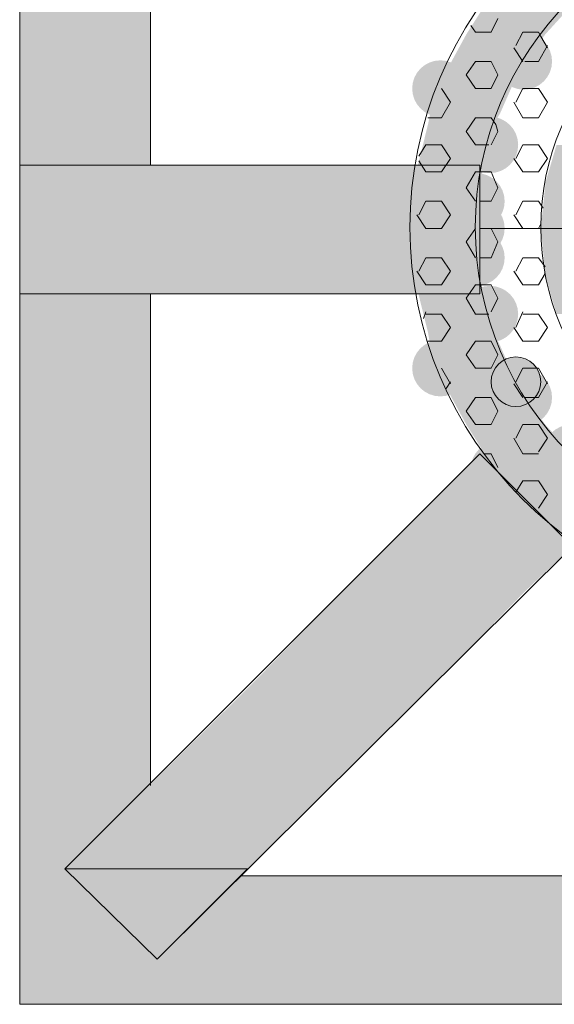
# Model space of a CAD drawing. Extents: x 3940905 to 4145695, y 925352 to 1109797.
# Tile 346 of 656: x 3984768 to 3984889, y 1099755 to 1099977. Entities that reach past the tile are written whole.
import ezdxf

# ---------------------------------------------------------------- set-up
doc = ezdxf.new("R2010")
doc.units = 0
doc.header["$LTSCALE"] = 750
doc.header["$MEASUREMENT"] = 0
doc.layers.add('CKD Equipments', color=252, linetype='CONTINUOUS', lineweight=0)

msp = doc.modelspace()

# ---------------------------------------------------------------- hatches: boundary and pattern name
at = {"layer": 'CKD Equipments', "true_color": 0xffffff}
h = msp.add_hatch(color=7, dxfattribs=at)
h.paths.add_polyline_path([(3984767.95, 1099944.57), (3984797.46, 1100055.49), (3984767.95, 1100055.49)])
h.paths.add_polyline_path([(3984797.46, 1099944.57), (3984767.95, 1099944.57), (3984797.46, 1100055.49)])
at = {"layer": 'CKD Equipments', "true_color": 0x808080}
h = msp.add_hatch(color=8, dxfattribs=at)
h.paths.add_polyline_path([(3984886.5, 1099974.09), (3984872.25, 1099979.68), (3984891.59, 1099979.68)])
h.paths.add_polyline_path([(3984868.69, 1099974.09), (3984886.5, 1099974.09), (3984872.25, 1099979.68)])
h = msp.add_hatch(color=8, dxfattribs=at)
h.paths.add_polyline_path([(3984882.43, 1099968.49), (3984868.69, 1099974.09), (3984886.5, 1099974.09)])
h.paths.add_polyline_path([(3984865.64, 1099968.49), (3984882.43, 1099968.49), (3984868.69, 1099974.09)])
h = msp.add_hatch(color=8, dxfattribs=at)
edge = h.paths.add_edge_path(flags=16)
edge.add_arc((3984881.67, 1099967.98), 6.36, 0, 360)
h = msp.add_hatch(color=8, dxfattribs=at)
edge = h.paths.add_edge_path(flags=16)
edge.add_arc((3984862.84, 1099961.87), 6.36, 0, 360)
h = msp.add_hatch(color=8, dxfattribs=at)
h.paths.add_polyline_path([(3984879.89, 1099964.42), (3984865.64, 1099968.49), (3984882.43, 1099968.49)])
h.paths.add_polyline_path([(3984863.6, 1099964.42), (3984879.89, 1099964.42), (3984865.64, 1099968.49)])
h = msp.add_hatch(color=8, dxfattribs=at)
h.paths.add_polyline_path([(3984876.32, 1099956.28), (3984863.6, 1099964.42), (3984879.89, 1099964.42)])
h.paths.add_polyline_path([(3984860.55, 1099956.28), (3984876.32, 1099956.28), (3984863.6, 1099964.42)])
h = msp.add_hatch(color=8, dxfattribs=at)
h.paths.add_polyline_path([(3984874.8, 1099953.73), (3984860.55, 1099956.28), (3984876.32, 1099956.28)])
h.paths.add_polyline_path([(3984860.04, 1099953.73), (3984874.8, 1099953.73), (3984860.55, 1099956.28)])
h = msp.add_hatch(color=8, dxfattribs=at)
edge = h.paths.add_edge_path(flags=16)
edge.add_arc((3984874.03, 1099949.15), 6.36, 0, 360)
h = msp.add_hatch(color=8, dxfattribs=at)
h.paths.add_polyline_path([(3984872.25, 1099943.56), (3984860.04, 1099953.73), (3984874.8, 1099953.73)])
h.paths.add_polyline_path([(3984857.5, 1099943.56), (3984872.25, 1099943.56), (3984860.04, 1099953.73)])
h = msp.add_hatch(color=8, dxfattribs=at)
h.paths.add_polyline_path([(3984892.61, 1099940.5), (3984889.04, 1099949.15), (3984895.15, 1099949.15)])
h.paths.add_polyline_path([(3984886.5, 1099940.5), (3984892.61, 1099940.5), (3984889.04, 1099949.15)])
h = msp.add_hatch(color=8, dxfattribs=at)
h.paths.add_polyline_path([(3984767.95, 1099915.57), (3984819.85, 1099944.57), (3984767.95, 1099944.57)])
h.paths.add_polyline_path([(3984819.85, 1099915.57), (3984767.95, 1099915.57), (3984819.85, 1099944.57)])
at = {"layer": 'CKD Equipments', "true_color": 0xff0000}
h = msp.add_hatch(color=1, dxfattribs=at)
h.paths.add_polyline_path([(3984819.85, 1099915.57), (3984871.74, 1099944.57), (3984819.85, 1099944.57)])
h.paths.add_polyline_path([(3984871.74, 1099915.57), (3984819.85, 1099915.57), (3984871.74, 1099944.57)])
at = {"layer": 'CKD Equipments', "true_color": 0x808080}
h = msp.add_hatch(color=8, dxfattribs=at)
h.paths.add_polyline_path([(3984872.25, 1099942.03), (3984857.5, 1099943.56), (3984872.25, 1099943.56)])
h.paths.add_polyline_path([(3984857.5, 1099942.03), (3984872.25, 1099942.03), (3984857.5, 1099943.56)])
h = msp.add_hatch(color=8, dxfattribs=at)
edge = h.paths.add_edge_path(flags=16)
edge.add_arc((3984870.98, 1099936.43), 6.36, 0, 360)
h = msp.add_hatch(color=8, dxfattribs=at)
h.paths.add_polyline_path([(3984871.24, 1099930.33), (3984857.5, 1099942.03), (3984872.25, 1099942.03)])
h.paths.add_polyline_path([(3984856.48, 1099930.33), (3984871.24, 1099930.33), (3984857.5, 1099942.03)])
h = msp.add_hatch(color=8, dxfattribs=at)
h.paths.add_polyline_path([(3984891.59, 1099930.33), (3984886.5, 1099939.99), (3984892.61, 1099939.99)])
h.paths.add_polyline_path([(3984885.48, 1099930.33), (3984891.59, 1099930.33), (3984886.5, 1099939.99)])
h = msp.add_hatch(color=8, dxfattribs=at)
h.paths.add_polyline_path([(3984892.61, 1099939.99), (3984886.5, 1099940.5), (3984892.61, 1099940.5)])
h.paths.add_polyline_path([(3984886.5, 1099939.99), (3984892.61, 1099939.99), (3984886.5, 1099940.5)])
h = msp.add_hatch(color=8, dxfattribs=at)
edge = h.paths.add_edge_path(flags=16)
edge.add_arc((3984870.98, 1099930.33), 6.36, 0, 360)
h = msp.add_hatch(color=8, dxfattribs=at)
h.paths.add_polyline_path([(3984872.25, 1099918.12), (3984856.48, 1099930.33), (3984871.24, 1099930.33)])
h.paths.add_polyline_path([(3984857.5, 1099918.12), (3984872.25, 1099918.12), (3984856.48, 1099930.33)])
h = msp.add_hatch(color=8, dxfattribs=at)
edge = h.paths.add_edge_path(flags=16)
edge.add_arc((3984870.98, 1099923.71), 6.36, 0, 360)
h = msp.add_hatch(color=8, dxfattribs=at)
h.paths.add_polyline_path([(3984892.61, 1099920.15), (3984885.48, 1099930.33), (3984891.59, 1099930.33)])
h.paths.add_polyline_path([(3984886.5, 1099920.15), (3984892.61, 1099920.15), (3984885.48, 1099930.33)])
h = msp.add_hatch(color=8, dxfattribs=at)
h.paths.add_polyline_path([(3984892.61, 1099919.64), (3984886.5, 1099920.15), (3984892.61, 1099920.15)])
h.paths.add_polyline_path([(3984886.5, 1099919.64), (3984892.61, 1099919.64), (3984886.5, 1099920.15)])
h = msp.add_hatch(color=8, dxfattribs=at)
h.paths.add_polyline_path([(3984872.25, 1099917.1), (3984857.5, 1099918.12), (3984872.25, 1099918.12)])
h.paths.add_polyline_path([(3984857.5, 1099917.1), (3984872.25, 1099917.1), (3984857.5, 1099918.12)])
h = msp.add_hatch(color=8, dxfattribs=at)
h.paths.add_polyline_path([(3984895.15, 1099910.99), (3984886.5, 1099919.64), (3984892.61, 1099919.64)])
h.paths.add_polyline_path([(3984889.04, 1099910.99), (3984895.15, 1099910.99), (3984886.5, 1099919.64)])
at = {"layer": 'CKD Equipments', "true_color": 0xffffff}
h = msp.add_hatch(color=7, dxfattribs=at)
h.paths.add_polyline_path([(3984767.95, 1099804.65), (3984797.46, 1099915.57), (3984767.95, 1099915.57)])
h.paths.add_polyline_path([(3984797.46, 1099804.65), (3984767.95, 1099804.65), (3984797.46, 1099915.57)])
at = {"layer": 'CKD Equipments', "true_color": 0x808080}
h = msp.add_hatch(color=8, dxfattribs=at)
h.paths.add_polyline_path([(3984874.8, 1099906.92), (3984857.5, 1099917.1), (3984872.25, 1099917.1)])
h.paths.add_polyline_path([(3984860.04, 1099906.92), (3984874.8, 1099906.92), (3984857.5, 1099917.1)])
h = msp.add_hatch(color=8, dxfattribs=at)
edge = h.paths.add_edge_path(flags=16)
edge.add_arc((3984874.03, 1099910.99), 6.36, 0, 360)
h = msp.add_hatch(color=8, dxfattribs=at)
h.paths.add_polyline_path([(3984876.32, 1099903.87), (3984860.04, 1099906.92), (3984874.8, 1099906.92)])
h.paths.add_polyline_path([(3984860.55, 1099903.87), (3984876.32, 1099903.87), (3984860.04, 1099906.92)])
h = msp.add_hatch(color=8, dxfattribs=at)
edge = h.paths.add_edge_path(flags=16)
edge.add_arc((3984862.84, 1099898.78), 6.36, 0, 360)
h = msp.add_hatch(color=8, dxfattribs=at)
h.paths.add_polyline_path([(3984879.89, 1099895.73), (3984860.55, 1099903.87), (3984876.32, 1099903.87)])
h.paths.add_polyline_path([(3984863.6, 1099895.73), (3984879.89, 1099895.73), (3984860.55, 1099903.87)])
h = msp.add_hatch(color=8, dxfattribs=at)
edge = h.paths.add_edge_path(flags=16)
edge.add_arc((3984879.89, 1099895.73), 5.6, 0, 360)
h = msp.add_hatch(color=8, dxfattribs=at)
edge = h.paths.add_edge_path(flags=16)
edge.add_arc((3984881.67, 1099892.17), 6.36, 0, 360)
h = msp.add_hatch(color=8, dxfattribs=at)
h.paths.add_polyline_path([(3984882.43, 1099891.66), (3984863.6, 1099895.73), (3984879.89, 1099895.73)])
h.paths.add_polyline_path([(3984865.64, 1099891.66), (3984882.43, 1099891.66), (3984863.6, 1099895.73)])
h = msp.add_hatch(color=8, dxfattribs=at)
h.paths.add_polyline_path([(3984886.5, 1099886.06), (3984865.64, 1099891.66), (3984882.43, 1099891.66)])
h.paths.add_polyline_path([(3984868.69, 1099886.06), (3984886.5, 1099886.06), (3984865.64, 1099891.66)])
h = msp.add_hatch(color=8, dxfattribs=at)
h.paths.add_polyline_path([(3984891.59, 1099880.46), (3984868.69, 1099886.06), (3984886.5, 1099886.06)])
h.paths.add_polyline_path([(3984872.25, 1099880.46), (3984891.59, 1099880.46), (3984868.69, 1099886.06)])
h = msp.add_hatch(color=8, dxfattribs=at)
edge = h.paths.add_edge_path(flags=16)
edge.add_arc((3984892.35, 1099879.7), 6.35, 0, 360)
h = msp.add_hatch(color=8, dxfattribs=at)
edge = h.paths.add_edge_path(flags=16)
edge.add_arc((3984875.82, 1099876.14), 6.11, 0, 360)
h = msp.add_hatch(color=8, dxfattribs=at)
h.paths.add_polyline_path([(3984894.13, 1099876.9), (3984872.25, 1099880.46), (3984891.59, 1099880.46)])
h.paths.add_polyline_path([(3984874.8, 1099876.9), (3984894.13, 1099876.9), (3984872.25, 1099880.46)])
at = {"layer": 'CKD Equipments', "true_color": 0xff0000}
h = msp.add_hatch(color=1, dxfattribs=at)
h.paths.add_polyline_path([(3984892.61, 1099858.58), (3984850.88, 1099858.58), (3984871.74, 1099879.45)])
h.paths.add_polyline_path([(3984840.71, 1099848.41), (3984892.61, 1099858.58), (3984850.88, 1099858.58)])
h.paths.add_polyline_path([(3984881.92, 1099848.41), (3984840.71, 1099848.41), (3984892.61, 1099858.58)])
at = {"layer": 'CKD Equipments', "true_color": 0x808080}
h = msp.add_hatch(color=8, dxfattribs=at)
h.paths.add_polyline_path([(3984903.29, 1099870.29), (3984874.8, 1099876.9), (3984894.13, 1099876.9)])
h.paths.add_polyline_path([(3984880.9, 1099870.29), (3984903.29, 1099870.29), (3984874.8, 1099876.9)])
h = msp.add_hatch(color=8, dxfattribs=at)
edge = h.paths.add_edge_path(flags=16)
edge.add_arc((3984884.47, 1099867.23), 6.61, 0, 360)
h = msp.add_hatch(color=8, dxfattribs=at)
h.paths.add_polyline_path([(3984903.8, 1099869.78), (3984880.9, 1099870.29), (3984903.29, 1099870.29)])
h.paths.add_polyline_path([(3984880.9, 1099869.78), (3984903.8, 1099869.78), (3984880.9, 1099870.29)])
h = msp.add_hatch(color=8, dxfattribs=at)
h.paths.add_polyline_path([(3984913.98, 1099864.18), (3984880.9, 1099869.78), (3984903.8, 1099869.78)])
h.paths.add_polyline_path([(3984887.52, 1099864.18), (3984913.98, 1099864.18), (3984880.9, 1099869.78)])
h = msp.add_hatch(color=8, dxfattribs=at)
h.paths.add_polyline_path([(3984922.63, 1099861.13), (3984887.52, 1099864.18), (3984913.98, 1099864.18)])
h.paths.add_polyline_path([(3984890.57, 1099861.13), (3984922.63, 1099861.13), (3984887.52, 1099864.18)])
h = msp.add_hatch(color=8, dxfattribs=at)
h.paths.add_polyline_path([(3984861.57, 1099827.55), (3984820.35, 1099827.55), (3984840.71, 1099848.41)])
h.paths.add_polyline_path([(3984778.12, 1099785.82), (3984861.57, 1099827.55), (3984820.35, 1099827.55)])
h.paths.add_polyline_path([(3984819.34, 1099785.82), (3984778.12, 1099785.82), (3984861.57, 1099827.55)])
at = {"layer": 'CKD Equipments', "true_color": 0xff0000}
h = msp.add_hatch(color=1, dxfattribs=at)
h.paths.add_polyline_path([(3984861.57, 1099827.55), (3984881.92, 1099848.41), (3984840.71, 1099848.41)])
h.paths.add_polyline_path([(3984881.92, 1099848.41), (3984861.57, 1099827.55)], flags=16)
at = {"layer": 'CKD Equipments', "true_color": 0xffffff}
h = msp.add_hatch(color=7, dxfattribs=at)
h.paths.add_polyline_path([(3984767.95, 1099785.82), (3984797.46, 1099804.65), (3984767.95, 1099804.65)])
h.paths.add_polyline_path([(3984778.12, 1099785.82), (3984767.95, 1099785.82), (3984797.46, 1099804.65)])
h = msp.add_hatch(color=7, dxfattribs=at)
h.paths.add_polyline_path([(3984767.95, 1099765.47), (3984778.12, 1099785.82), (3984767.95, 1099785.82)])
h.paths.add_polyline_path([(3984798.98, 1099765.47), (3984767.95, 1099765.47), (3984778.12, 1099785.82)])
h = msp.add_hatch(color=7, dxfattribs=at)
h.paths.add_polyline_path([(3984798.98, 1099765.47), (3984928.73, 1099784.3), (3984817.81, 1099784.3)])
h.paths.add_polyline_path([(3984928.73, 1099765.47), (3984798.98, 1099765.47), (3984928.73, 1099784.3)])
h = msp.add_hatch(color=7, dxfattribs=at)
h.paths.add_polyline_path([(3984767.95, 1099755.3), (3984928.73, 1099765.47), (3984767.95, 1099765.47)])
h.paths.add_polyline_path([(3984928.73, 1099755.3), (3984767.95, 1099755.3), (3984928.73, 1099765.47)])

# ---------------------------------------------------------------- linework, layer by layer
at = {"layer": 'CKD Equipments', "color": 8, "true_color": 0x808080}
for p, q in [((3984767.95, 1099755.3), (3984767.95, 1100105.36)), ((3984797.46, 1099944.57), (3984797.46, 1100055.49)), ((3984875.82, 1099977.65), (3984874.29, 1099974.59)), ((3984869.71, 1099976.12), (3984870.73, 1099974.59)), ((3984874.29, 1099974.59), (3984870.73, 1099974.59)), ((3984881.41, 1099974.59), (3984879.89, 1099971.54)), ((3984884.97, 1099974.59), (3984881.41, 1099974.59)), ((3984884.97, 1099974.59), (3984885.48, 1099973.58)), ((3984885.48, 1099973.58), (3984887.01, 1099971.03)), ((3984879.38, 1099971.03), (3984881.41, 1099967.98)), ((3984887.01, 1099971.54), (3984884.97, 1099967.98)), ((3984870.73, 1099967.98), (3984868.69, 1099964.93)), ((3984874.29, 1099967.98), (3984870.73, 1099967.98)), ((3984874.29, 1099967.98), (3984875.82, 1099964.93)), ((3984884.97, 1099967.98), (3984881.92, 1099967.98)), ((3984868.69, 1099964.93), (3984870.73, 1099961.87)), ((3984875.82, 1099964.93), (3984874.29, 1099961.87)), ((3984863.09, 1099961.87), (3984865.13, 1099958.82)), ((3984874.29, 1099961.87), (3984870.73, 1099961.87)), ((3984881.41, 1099961.87), (3984879.89, 1099958.82)), ((3984884.97, 1099961.87), (3984881.41, 1099961.87)), ((3984884.97, 1099961.87), (3984887.01, 1099958.82)), ((3984865.13, 1099958.82), (3984863.09, 1099955.26)), ((3984879.38, 1099958.82), (3984881.41, 1099955.26)), ((3984887.01, 1099958.82), (3984884.97, 1099955.26)), ((3984863.09, 1099955.26), (3984860.04, 1099955.26)), ((3984870.73, 1099955.26), (3984868.69, 1099952.21)), ((3984874.29, 1099955.26), (3984870.73, 1099955.26)), ((3984874.29, 1099955.26), (3984875.31, 1099953.73)), ((3984875.31, 1099953.73), (3984875.82, 1099952.21)), ((3984884.97, 1099955.26), (3984881.41, 1099955.26)), ((3984868.69, 1099952.21), (3984870.73, 1099949.15)), ((3984875.82, 1099952.21), (3984874.29, 1099949.15)), ((3984859.53, 1099949.15), (3984858.01, 1099946.61)), ((3984863.09, 1099949.15), (3984859.53, 1099949.15)), ((3984863.09, 1099949.15), (3984865.13, 1099946.1)), ((3984873.78, 1099949.15), (3984870.73, 1099949.15)), ((3984881.41, 1099949.15), (3984879.89, 1099946.1)), ((3984884.97, 1099949.15), (3984881.41, 1099949.15)), ((3984884.97, 1099949.15), (3984887.01, 1099946.1)), ((3984767.95, 1099915.57), (3984767.95, 1099944.57)), ((3984767.95, 1099944.57), (3984871.74, 1099944.57)), ((3984858.01, 1099945.59), (3984859.53, 1099943.05)), ((3984865.13, 1099946.1), (3984863.09, 1099943.05)), ((3984871.74, 1099944.57), (3984871.74, 1099915.57)), ((3984879.38, 1099946.1), (3984881.41, 1099943.05)), ((3984887.01, 1099946.1), (3984884.97, 1099943.05)), ((3984863.09, 1099943.05), (3984859.53, 1099943.05)), ((3984870.73, 1099943.05), (3984868.69, 1099939.49)), ((3984872.25, 1099943.05), (3984870.73, 1099943.05)), ((3984874.29, 1099943.05), (3984872.25, 1099943.05)), ((3984874.29, 1099943.05), (3984875.82, 1099939.49)), ((3984884.97, 1099943.05), (3984881.41, 1099943.05)), ((3984868.69, 1099939.49), (3984870.73, 1099936.43)), ((3984875.82, 1099939.49), (3984874.29, 1099936.43)), ((3984859.53, 1099936.43), (3984858.01, 1099933.38)), ((3984863.09, 1099936.43), (3984859.53, 1099936.43)), ((3984863.09, 1099936.43), (3984865.13, 1099933.38)), ((3984874.29, 1099936.43), (3984871.74, 1099936.43)), ((3984881.41, 1099936.43), (3984879.89, 1099933.38)), ((3984884.97, 1099936.43), (3984881.41, 1099936.43)), ((3984884.97, 1099936.43), (3984885.99, 1099934.91)), ((3984857.5, 1099933.38), (3984859.53, 1099930.33)), ((3984865.13, 1099933.38), (3984863.09, 1099930.33)), ((3984879.38, 1099933.38), (3984881.41, 1099930.33)), ((3984885.48, 1099931.34), (3984884.97, 1099930.33)), ((3984863.09, 1099930.33), (3984859.53, 1099930.33)), ((3984870.73, 1099930.33), (3984868.69, 1099927.27)), ((3984874.29, 1099930.33), (3984871.74, 1099930.33)), ((3985014.21, 1099930.33), (3984871.74, 1099930.33)), ((3984874.29, 1099930.33), (3984875.82, 1099927.27)), ((3984884.97, 1099930.33), (3984881.41, 1099930.33)), ((3984868.69, 1099927.27), (3984870.73, 1099923.71)), ((3984875.82, 1099927.27), (3984874.29, 1099923.71)), ((3984859.53, 1099923.71), (3984858.01, 1099920.66)), ((3984863.09, 1099923.71), (3984859.53, 1099923.71)), ((3984863.09, 1099923.71), (3984865.13, 1099920.66)), ((3984874.29, 1099923.71), (3984871.74, 1099923.71)), ((3984881.41, 1099923.71), (3984879.89, 1099920.66)), ((3984884.97, 1099923.71), (3984881.41, 1099923.71)), ((3984884.97, 1099923.71), (3984886.5, 1099921.68)), ((3984857.5, 1099920.66), (3984859.53, 1099917.61)), ((3984865.13, 1099920.66), (3984863.09, 1099917.61)), ((3984879.38, 1099920.66), (3984881.41, 1099917.61)), ((3984886.5, 1099920.15), (3984884.97, 1099917.61)), ((3984871.74, 1099915.57), (3984767.95, 1099915.57)), ((3984797.46, 1099804.65), (3984797.46, 1099915.57)), ((3984863.09, 1099917.61), (3984859.53, 1099917.61)), ((3984870.73, 1099917.61), (3984868.69, 1099914.55)), ((3984872.25, 1099917.61), (3984870.73, 1099917.61)), ((3984874.29, 1099917.61), (3984872.25, 1099917.61)), ((3984874.29, 1099917.61), (3984875.82, 1099914.55)), ((3984884.97, 1099917.61), (3984881.41, 1099917.61)), ((3984868.69, 1099914.55), (3984870.73, 1099910.99)), ((3984875.82, 1099914.55), (3984874.29, 1099911.5)), ((3984859.53, 1099911.5), (3984859.02, 1099909.97)), ((3984863.09, 1099910.99), (3984859.53, 1099910.99)), ((3984863.09, 1099910.99), (3984865.13, 1099907.94)), ((3984873.78, 1099910.99), (3984870.73, 1099910.99)), ((3984881.41, 1099911.5), (3984879.89, 1099907.94)), ((3984884.97, 1099910.99), (3984881.41, 1099910.99)), ((3984884.97, 1099910.99), (3984887.01, 1099907.94)), ((3984865.13, 1099907.94), (3984863.09, 1099904.89)), ((3984879.38, 1099907.94), (3984881.41, 1099904.89)), ((3984887.01, 1099907.94), (3984884.97, 1099904.89)), ((3984863.09, 1099904.89), (3984860.04, 1099904.89)), ((3984870.73, 1099904.89), (3984868.69, 1099901.83)), ((3984874.29, 1099904.89), (3984870.73, 1099904.89)), ((3984874.29, 1099904.89), (3984875.82, 1099901.83)), ((3984884.97, 1099904.89), (3984881.41, 1099904.89)), ((3984868.69, 1099901.83), (3984870.73, 1099898.78)), ((3984875.82, 1099901.83), (3984874.29, 1099898.78)), ((3984863.09, 1099898.78), (3984865.13, 1099895.22)), ((3984874.29, 1099898.78), (3984870.73, 1099898.78)), ((3984881.41, 1099898.78), (3984879.89, 1099895.73)), ((3984884.97, 1099898.78), (3984881.41, 1099898.78)), ((3984884.97, 1099898.78), (3984887.01, 1099895.22)), ((3984865.13, 1099895.73), (3984864.11, 1099894.2)), ((3984887.01, 1099895.73), (3984884.97, 1099892.17)), ((3984879.38, 1099895.22), (3984881.41, 1099892.17)), ((3984870.73, 1099892.17), (3984868.69, 1099889.11)), ((3984874.29, 1099892.17), (3984870.73, 1099892.17)), ((3984874.29, 1099892.17), (3984875.82, 1099889.11)), ((3984884.97, 1099892.17), (3984881.92, 1099892.17)), ((3984868.69, 1099889.11), (3984870.73, 1099886.06)), ((3984875.82, 1099889.11), (3984874.29, 1099886.06)), ((3984874.29, 1099886.06), (3984870.73, 1099886.06)), ((3984881.41, 1099886.06), (3984879.89, 1099883.01)), ((3984884.97, 1099886.06), (3984881.41, 1099886.06)), ((3984884.97, 1099886.06), (3984887.01, 1099883.01)), ((3984879.38, 1099883.01), (3984881.41, 1099879.45)), ((3984887.01, 1099883.01), (3984884.97, 1099879.95)), ((3984871.74, 1099879.45), (3984778.12, 1099785.82)), ((3984892.61, 1099858.58), (3984871.74, 1099879.45)), ((3984874.29, 1099879.45), (3984872.76, 1099879.45)), ((3984874.29, 1099879.45), (3984875.82, 1099876.39)), ((3984884.97, 1099879.45), (3984881.41, 1099879.45)), ((3984881.41, 1099873.34), (3984879.89, 1099870.8)), ((3984884.97, 1099873.34), (3984881.41, 1099873.34)), ((3984884.97, 1099873.34), (3984887.01, 1099870.29)), ((3984887.01, 1099870.29), (3984884.97, 1099867.23)), ((3984892.61, 1099858.58), (3984798.98, 1099765.47)), ((3984819.34, 1099785.82), (3984778.12, 1099785.82)), ((3984778.12, 1099785.82), (3984798.98, 1099765.47)), ((3984778.12, 1099785.82), (3984798.98, 1099765.47)), ((3984798.98, 1099765.47), (3984819.34, 1099785.82)), ((3984928.73, 1099784.3), (3984817.81, 1099784.3)), ((3984817.81, 1099784.3), (3984928.73, 1099784.3)), ((3985118.01, 1099755.3), (3984767.95, 1099755.3))]:
    msp.add_line(p, q, dxfattribs=at)
for centre, radius in [((3984942.72, 1099930.58), 86.75), ((3984942.72, 1099930.58), 72), ((3984942.72, 1099930.58), 57.24), ((3984879.89, 1099895.73), 5.6)]:
    msp.add_circle(centre, radius, dxfattribs=at)
msp.add_solid([(3984798.98, 1099765.47), (3984819.34, 1099785.82), (3984778.12, 1099785.82)], dxfattribs=at)

doc.saveas('drawing.dxf')
